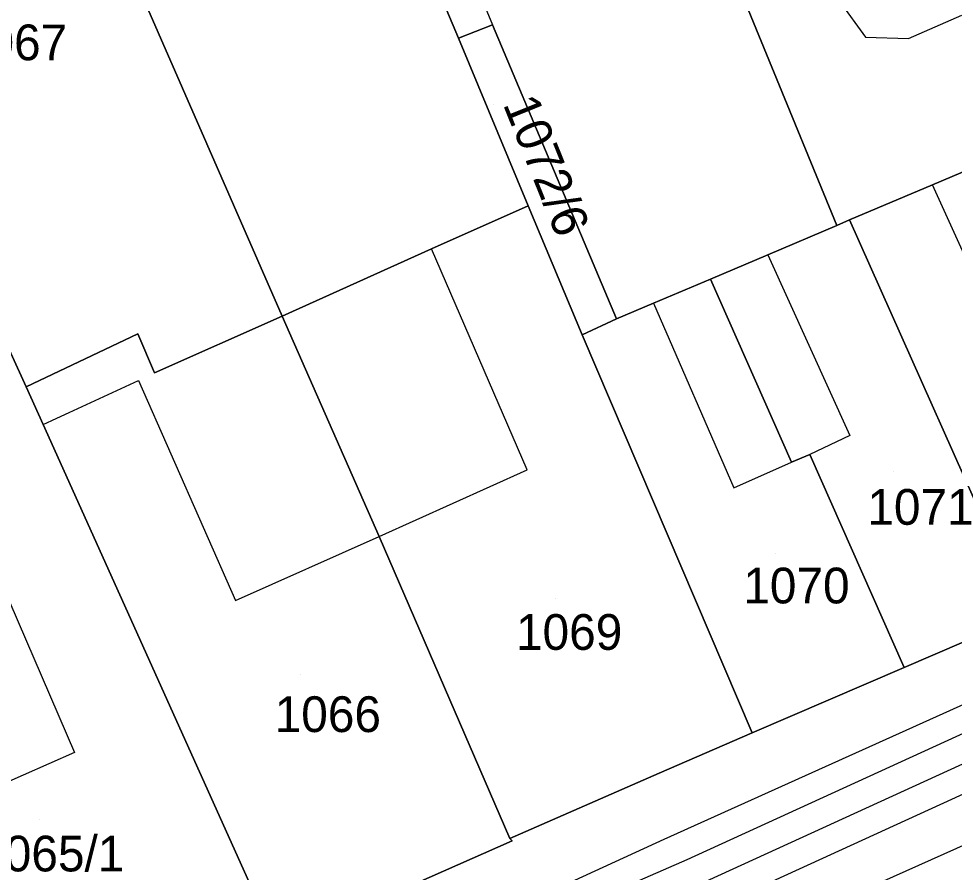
# Model space of a CAD drawing. Extents: x -263423 to -261326, y -1240067 to -1237864.
# Drawn here: x -262535.9 to -262483.5, y -1239786.2 to -1239738.4 of the extents above; entities that cross this region are included whole.
import ezdxf

# ---------------------------------------------------------------- set-up
doc = ezdxf.new("R2010")
doc.units = 0
for name, color, linetype in [('body_kn', 7, 'Continuous'), ('kladpar_druhypozemkov', 7, 'Continuous'), ('kladpar_hranice', 7, 'Continuous'), ('kladpar_parcelnecisla', 7, 'Continuous'), ('kladpar_plochy', 7, 'Continuous'), ('linie', 7, 'Continuous'), ('tarchy_linie', 7, 'Continuous'), ('zappar_hrandruhpozemk', 7, 'Continuous')]:
    doc.layers.add(name, color=color, linetype=linetype)

msp = doc.modelspace()

# ---------------------------------------------------------------- linework, layer by layer
at = {"layer": 'body_kn'}
for p, q in [((-262509.36, -1239738.73), (-262509.36, -1239738.73)), ((-262511.27, -1239739.48), (-262511.27, -1239739.48)), ((-262488.5, -1239739.42), (-262488.5, -1239739.42)), ((-262486.09, -1239739.5), (-262486.09, -1239739.5)), ((-262484.74, -1239747.68), (-262484.74, -1239747.68)), ((-262507.36, -1239748.86), (-262507.36, -1239748.86)), ((-262489.39, -1239749.65), (-262489.39, -1239749.65)), ((-262489.39, -1239749.65), (-262489.39, -1239749.65)), ((-262490.11, -1239749.96), (-262490.11, -1239749.96)), ((-262512.78, -1239751.26), (-262512.78, -1239751.26)), ((-262493.96, -1239751.6), (-262493.96, -1239751.6)), ((-262493.96, -1239751.6), (-262493.96, -1239751.6)), ((-262497.17, -1239752.96), (-262497.17, -1239752.96)), ((-262500.35, -1239754.31), (-262500.35, -1239754.31)), ((-262500.35, -1239754.31), (-262500.35, -1239754.31)), ((-262521.13, -1239755.04), (-262521.13, -1239755.04)), ((-262521.13, -1239755.04), (-262521.13, -1239755.04)), ((-262502.43, -1239755.19), (-262502.43, -1239755.19)), ((-262502.43, -1239755.19), (-262502.43, -1239755.19)), ((-262529.21, -1239756.03), (-262529.21, -1239756.03)), ((-262504.34, -1239756.07), (-262504.34, -1239756.07)), ((-262504.34, -1239756.07), (-262504.34, -1239756.07)), ((-262528.27, -1239758.2), (-262528.27, -1239758.2)), ((-262528.27, -1239758.2), (-262528.27, -1239758.2)), ((-262529.16, -1239758.64), (-262529.16, -1239758.64)), ((-262535.46, -1239758.99), (-262535.46, -1239758.99)), ((-262534.51, -1239761.1), (-262534.51, -1239761.1)), ((-262534.51, -1239761.1), (-262534.51, -1239761.1)), ((-262489.38, -1239761.71), (-262489.38, -1239761.71)), ((-262491.61, -1239762.77), (-262491.61, -1239762.77)), ((-262492.63, -1239763.21), (-262492.63, -1239763.21)), ((-262492.63, -1239763.21), (-262492.63, -1239763.21)), ((-262507.42, -1239763.64), (-262507.42, -1239763.64)), ((-262495.87, -1239764.64), (-262495.87, -1239764.64)), ((-262515.71, -1239767.36), (-262515.71, -1239767.36)), ((-262515.71, -1239767.36), (-262515.71, -1239767.36)), ((-262523.74, -1239770.95), (-262523.74, -1239770.95)), ((-262486.33, -1239774.7), (-262486.33, -1239774.7)), ((-262494.83, -1239778.36), (-262494.83, -1239778.36)), ((-262532.74, -1239779.45), (-262532.74, -1239779.45)), ((-262500.04, -1239780.61), (-262500.04, -1239780.61)), ((-262508.39, -1239784.27), (-262508.39, -1239784.27)), ((-262499.76, -1239784.3), (-262499.76, -1239784.3)), ((-262508.26, -1239784.39), (-262508.26, -1239784.39)), ((-262498.48, -1239785.44), (-262498.48, -1239785.44))]:
    msp.add_line(p, q, dxfattribs=at)
at = {"layer": 'kladpar_druhypozemkov'}
for p, q in [((-262509.32, -1239743.21), (-262509.32, -1239743.21)), ((-262486.92, -1239763.71), (-262486.92, -1239763.71)), ((-262493.52, -1239768.31), (-262493.52, -1239768.31)), ((-262505.82, -1239770.81), (-262505.82, -1239770.81)), ((-262520.12, -1239775.11), (-262520.12, -1239775.11)), ((-262534.72, -1239783.21), (-262534.72, -1239783.21))]:
    msp.add_line(p, q, dxfattribs=at)
at = {"layer": 'kladpar_hranice'}
for points in [[(-262479.74, -1239745.56), (-262484.74, -1239747.68), (-262489.39, -1239749.65), (-262490.11, -1239749.96), (-262501.91, -1239721.18), (-262509.18, -1239724.27), (-262510.31, -1239721.85), (-262515.48, -1239724.05), (-262517.39, -1239724.94), (-262518.9, -1239721.43), (-262514.76, -1239719.6), (-262516.4, -1239715.64), (-262516.65, -1239715.13), (-262490.19, -1239703.49), (-262489.96, -1239704.01), (-262486.56, -1239712.63)], [(-262520.79, -1239716.96), (-262518.9, -1239721.43), (-262517.39, -1239724.94), (-262511.27, -1239739.48), (-262507.36, -1239748.86), (-262512.78, -1239751.26), (-262521.13, -1239755.04), (-262535.01, -1239723.27), (-262520.79, -1239716.96)], [(-262501.91, -1239721.18), (-262490.11, -1239749.96), (-262493.96, -1239751.6), (-262497.17, -1239752.96), (-262500.35, -1239754.31), (-262502.43, -1239755.19), (-262509.36, -1239738.73), (-262511.27, -1239739.48), (-262517.39, -1239724.94), (-262515.48, -1239724.05), (-262510.31, -1239721.85), (-262509.18, -1239724.27), (-262501.91, -1239721.18)], [(-262521.13, -1239755.04), (-262528.27, -1239758.2), (-262529.21, -1239756.03), (-262535.46, -1239758.99), (-262538.24, -1239752.93), (-262538.49, -1239752.37), (-262539.75, -1239749.61), (-262541.33, -1239746.12), (-262543.84, -1239740.6), (-262548.9, -1239729.45), (-262535.01, -1239723.27), (-262521.13, -1239755.04)], [(-262502.43, -1239755.19), (-262504.34, -1239756.07), (-262507.36, -1239748.86), (-262511.27, -1239739.48), (-262509.36, -1239738.73), (-262502.43, -1239755.19)], [(-262474.52, -1239743.34), (-262474.07, -1239743.16), (-262473.26, -1239745), (-262464.04, -1239765.09), (-262479.53, -1239771.77), (-262489.39, -1239749.65), (-262484.74, -1239747.68), (-262479.74, -1239745.56), (-262478.13, -1239744.87), (-262474.52, -1239743.34)], [(-262521.39, -1239790.2), (-262508.26, -1239784.39), (-262508.39, -1239784.27), (-262500.04, -1239780.61), (-262494.83, -1239778.36), (-262486.33, -1239774.7), (-262479.53, -1239771.77), (-262464.04, -1239765.09), (-262455.71, -1239761.47), (-262453.61, -1239760.6), (-262444.57, -1239756.54), (-262432.73, -1239751.3), (-262430.69, -1239750.43), (-262419.11, -1239745.37), (-262417.93, -1239748.24), (-262413.52, -1239759.14), (-262412.11, -1239762.37), (-262438.03, -1239774.04), (-262441.61, -1239775.65), (-262474.11, -1239790.29)], [(-262504.34, -1239756.07), (-262494.83, -1239778.36), (-262500.04, -1239780.61), (-262508.39, -1239784.27), (-262515.71, -1239767.36), (-262521.13, -1239755.04), (-262512.78, -1239751.26), (-262507.36, -1239748.86), (-262504.34, -1239756.07)], [(-262489.39, -1239749.65), (-262479.53, -1239771.77), (-262486.33, -1239774.7), (-262491.61, -1239762.77), (-262492.63, -1239763.21), (-262497.17, -1239752.96), (-262493.96, -1239751.6), (-262490.11, -1239749.96), (-262489.39, -1239749.65)], [(-262548.37, -1239757.47), (-262546.52, -1239756.65), (-262538.24, -1239752.93), (-262535.46, -1239758.99), (-262534.51, -1239761.1), (-262521.46, -1239790.07), (-262540.33, -1239798.65), (-262546.38, -1239785), (-262555.08, -1239765.09), (-262555.27, -1239764.64), (-262556.79, -1239761.32), (-262548.37, -1239757.47)], [(-262492.63, -1239763.21), (-262491.61, -1239762.77), (-262486.33, -1239774.7), (-262494.83, -1239778.36), (-262504.34, -1239756.07), (-262502.43, -1239755.19), (-262500.35, -1239754.31), (-262497.17, -1239752.96), (-262492.63, -1239763.21)], [(-262528.27, -1239758.2), (-262521.13, -1239755.04), (-262515.71, -1239767.36), (-262508.39, -1239784.27), (-262508.26, -1239784.39), (-262521.39, -1239790.2), (-262521.46, -1239790.07), (-262534.51, -1239761.1), (-262535.46, -1239758.99), (-262529.21, -1239756.03), (-262528.27, -1239758.2)]]:
    msp.add_lwpolyline(points, dxfattribs=at)
at = {"layer": 'kladpar_plochy'}
for points in [[(-262479.74, -1239745.56), (-262484.74, -1239747.68), (-262489.39, -1239749.65), (-262490.11, -1239749.96), (-262501.91, -1239721.18), (-262509.18, -1239724.27), (-262510.31, -1239721.85), (-262515.48, -1239724.05), (-262517.39, -1239724.94), (-262518.9, -1239721.43), (-262514.76, -1239719.6), (-262516.4, -1239715.64), (-262516.65, -1239715.13), (-262490.19, -1239703.49), (-262489.96, -1239704.01), (-262486.56, -1239712.63), (-262485.01, -1239716.52), (-262482.59, -1239722.63), (-262485.45, -1239723.82), (-262482.41, -1239731.34)], [(-262521.39, -1239790.2), (-262508.26, -1239784.39), (-262508.39, -1239784.27), (-262500.04, -1239780.61), (-262494.83, -1239778.36), (-262486.33, -1239774.7), (-262479.53, -1239771.77), (-262464.04, -1239765.09), (-262455.71, -1239761.47), (-262453.61, -1239760.6), (-262444.57, -1239756.54), (-262432.73, -1239751.3), (-262430.69, -1239750.43), (-262419.11, -1239745.37), (-262417.93, -1239748.24), (-262413.52, -1239759.14), (-262412.11, -1239762.37), (-262438.03, -1239774.04), (-262441.61, -1239775.65), (-262474.11, -1239790.29)]]:
    msp.add_lwpolyline(points, dxfattribs=at)
for points in [[(-262520.79, -1239716.96), (-262518.9, -1239721.43), (-262517.39, -1239724.94), (-262511.27, -1239739.48), (-262507.36, -1239748.86), (-262512.78, -1239751.26), (-262521.13, -1239755.04), (-262535.01, -1239723.27)], [(-262501.91, -1239721.18), (-262490.11, -1239749.96), (-262493.96, -1239751.6), (-262497.17, -1239752.96), (-262500.35, -1239754.31), (-262502.43, -1239755.19), (-262509.36, -1239738.73), (-262511.27, -1239739.48), (-262517.39, -1239724.94), (-262515.48, -1239724.05), (-262510.31, -1239721.85), (-262509.18, -1239724.27)], [(-262521.13, -1239755.04), (-262528.27, -1239758.2), (-262529.21, -1239756.03), (-262535.46, -1239758.99), (-262538.24, -1239752.93), (-262538.49, -1239752.37), (-262539.75, -1239749.61), (-262541.33, -1239746.12), (-262543.84, -1239740.6), (-262548.9, -1239729.45), (-262535.01, -1239723.27)], [(-262502.43, -1239755.19), (-262504.34, -1239756.07), (-262507.36, -1239748.86), (-262511.27, -1239739.48), (-262509.36, -1239738.73)], [(-262474.52, -1239743.34), (-262474.07, -1239743.16), (-262473.26, -1239745), (-262464.04, -1239765.09), (-262479.53, -1239771.77), (-262489.39, -1239749.65), (-262484.74, -1239747.68), (-262479.74, -1239745.56), (-262478.13, -1239744.87)], [(-262504.34, -1239756.07), (-262494.83, -1239778.36), (-262500.04, -1239780.61), (-262508.39, -1239784.27), (-262515.71, -1239767.36), (-262521.13, -1239755.04), (-262512.78, -1239751.26), (-262507.36, -1239748.86)], [(-262489.39, -1239749.65), (-262479.53, -1239771.77), (-262486.33, -1239774.7), (-262491.61, -1239762.77), (-262492.63, -1239763.21), (-262497.17, -1239752.96), (-262493.96, -1239751.6), (-262490.11, -1239749.96)], [(-262548.37, -1239757.47), (-262546.52, -1239756.65), (-262538.24, -1239752.93), (-262535.46, -1239758.99), (-262534.51, -1239761.1), (-262521.46, -1239790.07), (-262540.33, -1239798.65), (-262546.38, -1239785), (-262555.08, -1239765.09), (-262555.27, -1239764.64), (-262556.79, -1239761.32)], [(-262492.63, -1239763.21), (-262491.61, -1239762.77), (-262486.33, -1239774.7), (-262494.83, -1239778.36), (-262504.34, -1239756.07), (-262502.43, -1239755.19), (-262500.35, -1239754.31), (-262497.17, -1239752.96)], [(-262528.27, -1239758.2), (-262521.13, -1239755.04), (-262515.71, -1239767.36), (-262508.39, -1239784.27), (-262508.26, -1239784.39), (-262521.39, -1239790.2), (-262521.46, -1239790.07), (-262534.51, -1239761.1), (-262535.46, -1239758.99), (-262529.21, -1239756.03)]]:
    msp.add_lwpolyline(points, close=True, dxfattribs=at)
at = {"layer": 'linie'}
msp.add_lwpolyline([(-262336.26, -1239711.03), (-262336.77, -1239711.86), (-262337.54, -1239712.49), (-262344.42, -1239716.05), (-262367.84, -1239726.41), (-262400.43, -1239741.01), (-262417.93, -1239748.24), (-262419.11, -1239745.37), (-262430.69, -1239750.43), (-262432.73, -1239751.3), (-262444.57, -1239756.54), (-262453.61, -1239760.6), (-262455.71, -1239761.47), (-262464.04, -1239765.09), (-262479.53, -1239771.77), (-262486.33, -1239774.7), (-262494.83, -1239778.36), (-262500.04, -1239780.61), (-262508.39, -1239784.27), (-262508.26, -1239784.39), (-262521.39, -1239790.2), (-262521.46, -1239790.07), (-262540.33, -1239798.65)], dxfattribs=at)
at = {"layer": 'tarchy_linie'}
for points in [[(-262562.28, -1239813.3), (-262498.48, -1239785.44), (-262417.81, -1239748.54), (-262417.23, -1239749.97), (-262416.65, -1239751.41)], [(-262673.94, -1239865.89), (-262591.1, -1239828.06), (-262563.05, -1239815.33), (-262497.85, -1239786.86), (-262417.23, -1239749.97)], [(-262416.65, -1239751.41), (-262497.22, -1239788.28), (-262562.42, -1239816.75)], [(-262625.61, -1239849.18), (-262598.1, -1239837.97), (-262552.16, -1239815.39), (-262503.39, -1239793.76), (-262454.87, -1239772.05), (-262415.39, -1239754.52), (-262414.77, -1239756.05), (-262414.15, -1239757.58), (-262453.53, -1239775.07), (-262502.05, -1239796.78), (-262550.76, -1239818.39), (-262596.74, -1239840.99), (-262620.89, -1239850.82), (-262623.25, -1239850), (-262625.61, -1239849.18)]]:
    msp.add_lwpolyline(points, dxfattribs=at)
at = {"layer": 'zappar_hrandruhpozemk'}
for p, q in [((-262515.48, -1239724.05), (-262509.36, -1239738.73)), ((-262480.34, -1239757.46), (-262484.74, -1239747.68)), ((-262507.42, -1239763.64), (-262512.78, -1239751.26)), ((-262493.96, -1239751.6), (-262489.38, -1239761.71)), ((-262500.35, -1239754.31), (-262495.87, -1239764.64)), ((-262489.38, -1239761.71), (-262491.61, -1239762.77)), ((-262495.87, -1239764.64), (-262492.63, -1239763.21)), ((-262515.71, -1239767.36), (-262507.42, -1239763.64)), ((-262523.74, -1239770.95), (-262515.71, -1239767.36)), ((-262532.74, -1239779.45), (-262541.03, -1239783.11))]:
    msp.add_line(p, q, dxfattribs=at)
for points in [[(-262489.94, -1239737.44), (-262488.5, -1239739.42), (-262486.09, -1239739.5), (-262483.1, -1239738.19)], [(-262558.24, -1239811.15), (-262499.76, -1239784.3), (-262449.91, -1239761.85), (-262417.93, -1239748.24)], [(-262534.51, -1239761.1), (-262529.16, -1239758.64), (-262523.74, -1239770.95)], [(-262548.41, -1239766.26), (-262545.28, -1239764.81), (-262543.37, -1239763.99), (-262540.06, -1239762.54), (-262532.74, -1239779.45)]]:
    msp.add_lwpolyline(points, dxfattribs=at)

# ---------------------------------------------------------------- texts
at = {"layer": 'kladpar_parcelnecisla'}
for s, p in [('1067', (-262539.105, -1239740.71)), ('1071', (-262488.395, -1239766.71)), ('1070', (-262495.336, -1239771.11)), ('1069', (-262508.052, -1239773.71)), ('1066', (-262521.552, -1239778.31)), ('1065/1', (-262538.138, -1239786.11))]:
    msp.add_text(s, height=2, dxfattribs=at).set_placement(p)
msp.add_text('1072/6', height=2, rotation=292, dxfattribs=at).set_placement((-262508.797, -1239743.162))

doc.saveas('drawing.dxf')
